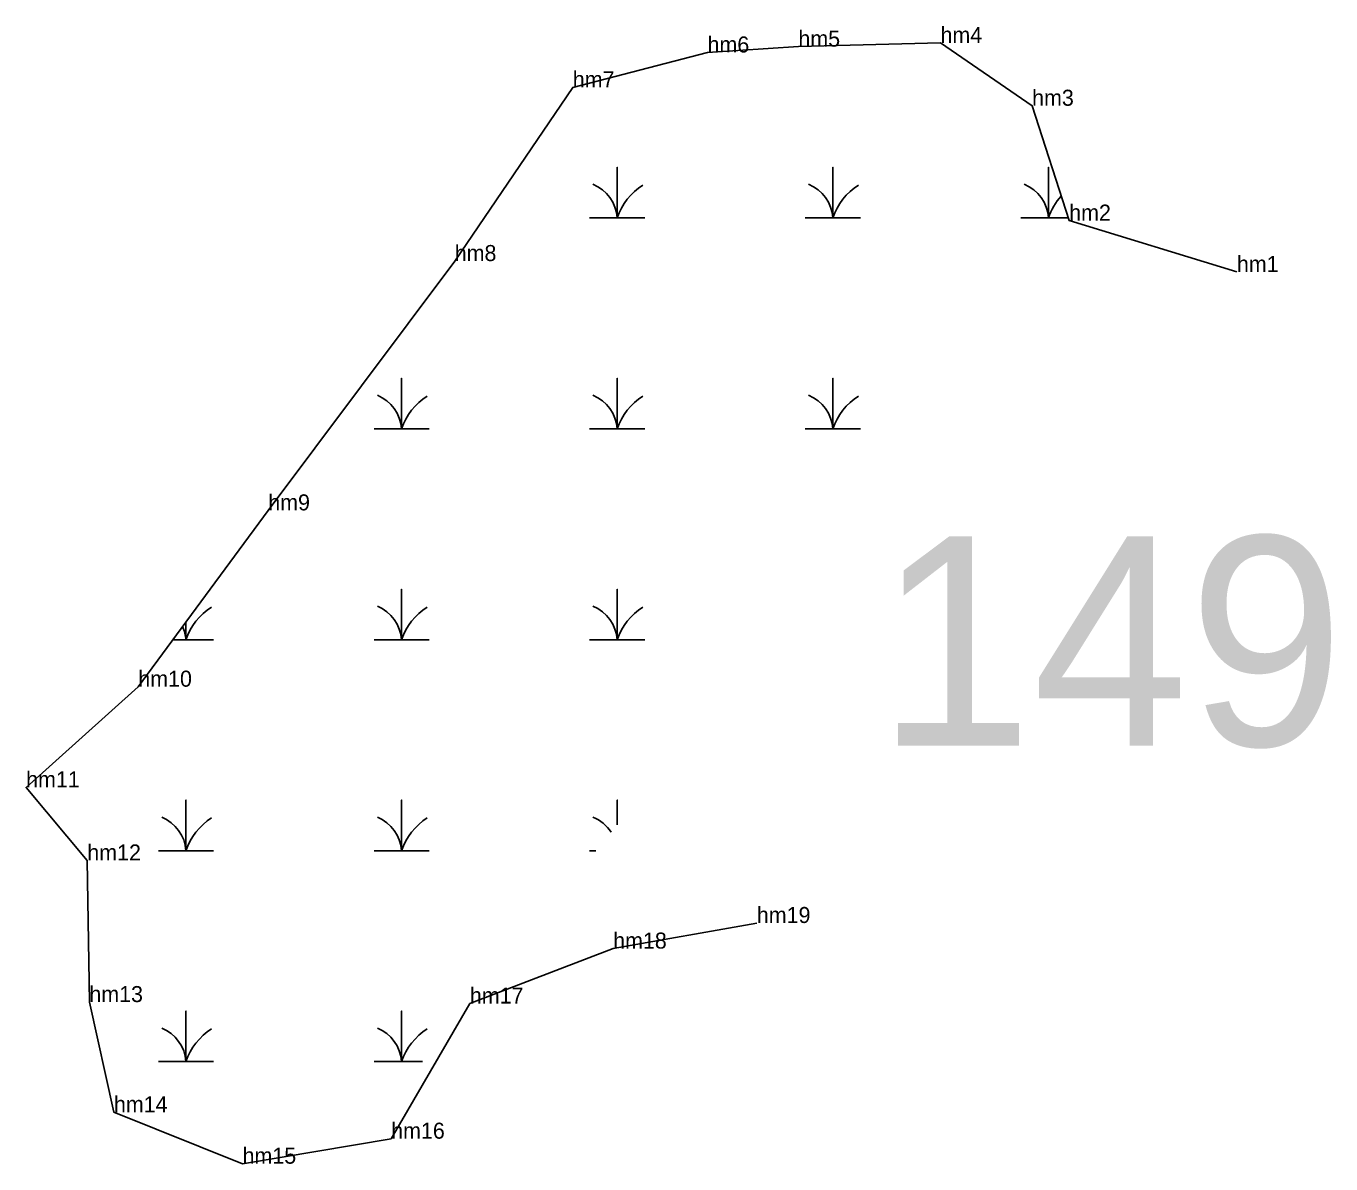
# Model space of a CAD drawing. Extents: x 2072529 to 2268796, y 436423 to 470406.
# Drawn here: x 2173124 to 2173530.9, y 447172.3 to 447527.2 of the extents above; entities that cross this region are included whole.
import ezdxf

# ---------------------------------------------------------------- set-up
doc = ezdxf.new("R2010")
doc.units = 0
for name, color, linetype in [('Default', 7, 'Continuous'), ('Exist Environmental Wetland Boundary', 7, 'Continuous'), ('Exist Environmental Wetland Boundary Cogo Comment', 7, 'Continuous'), ('Exist Hydro Swamp or Marsh', 7, 'Continuous'), ('Old_Level_20', 7, 'Continuous')]:
    doc.layers.add(name, color=color, linetype=linetype)

msp = doc.modelspace()

# ---------------------------------------------------------------- linework, layer by layer
at = {"layer": 'Exist Environmental Wetland Boundary'}
msp.add_lwpolyline([(2173501.56, 447450.54), (2173449.26, 447466.55), (2173437.7, 447502.38), (2173409.12, 447521.96), (2173364.81, 447520.82), (2173336.47, 447518.99), (2173294.45, 447508.11), (2173257.63, 447453.93), (2173199.48, 447376.16), (2173158.95, 447321.16), (2173123.96, 447289.75), (2173143.04, 447266.95), (2173143.68, 447222.78), (2173151.35, 447188.42), (2173191.46, 447172.37), (2173237.81, 447180.17), (2173262.35, 447222.32), (2173307.04, 447239.47), (2173351.85, 447247.45)], dxfattribs=at)
at = {"layer": 'Exist Hydro Swamp or Marsh'}
for points in [[(2173299.71, 447467.4), (2173308.31, 447467.4), (2173308.31, 447483.18), (2173308.31, 447467.4), (2173316.91, 447467.4)], [(2173366.96, 447467.4), (2173375.56, 447467.4), (2173375.56, 447483.18), (2173375.56, 447467.4), (2173384.16, 447467.4)], [(2173434.21, 447467.4), (2173442.81, 447467.4), (2173442.81, 447483.18), (2173442.81, 447467.4), (2173448.98, 447467.4)], [(2173232.46, 447401.6), (2173241.06, 447401.6), (2173241.06, 447417.38), (2173241.06, 447401.6), (2173249.66, 447401.6)], [(2173299.71, 447401.6), (2173308.31, 447401.6), (2173308.31, 447417.38), (2173308.31, 447401.6), (2173316.91, 447401.6)], [(2173366.96, 447401.6), (2173375.56, 447401.6), (2173375.56, 447417.38), (2173375.56, 447401.6), (2173384.16, 447401.6)], [(2173232.46, 447335.8), (2173241.06, 447335.8), (2173241.06, 447351.58), (2173241.06, 447335.8), (2173249.66, 447335.8)], [(2173299.71, 447335.8), (2173308.31, 447335.8), (2173308.31, 447351.58), (2173308.31, 447335.8), (2173316.91, 447335.8)], [(2173169.74, 447335.8), (2173173.81, 447335.8), (2173173.81, 447341.32)], [(2173173.81, 447341.32), (2173173.81, 447335.8), (2173182.41, 447335.8)], [(2173165.21, 447270), (2173173.81, 447270), (2173173.81, 447285.78), (2173173.81, 447270), (2173182.41, 447270)], [(2173232.46, 447270), (2173241.06, 447270), (2173241.06, 447285.78), (2173241.06, 447270), (2173249.66, 447270)], [(2173308.31, 447278.06), (2173308.31, 447285.78), (2173308.31, 447278.06)], [(2173299.71, 447270), (2173301.68, 447270)], [(2173165.21, 447204.2), (2173173.81, 447204.2), (2173173.81, 447219.98), (2173173.81, 447204.2), (2173182.41, 447204.2)], [(2173232.46, 447204.2), (2173241.06, 447204.2), (2173241.06, 447219.98), (2173241.06, 447204.2), (2173247.54, 447204.2)]]:
    msp.add_lwpolyline(points, dxfattribs=at)
for centre, radius, start, end in [((2173296.05, 447466.51), 12.3, 4.1403, 67.535), ((2173326.55, 447461.34), 19.22, 122.1274, 161.6222), ((2173363.3, 447466.51), 12.3, 4.1403, 67.535), ((2173393.8, 447461.34), 19.22, 122.1274, 161.6222), ((2173430.55, 447466.51), 12.3, 4.1403, 67.535), ((2173461.05, 447461.34), 19.22, 137.9393, 161.6222), ((2173228.8, 447400.71), 12.3, 4.1403, 67.535), ((2173259.3, 447395.54), 19.22, 122.1274, 161.6222), ((2173296.05, 447400.71), 12.3, 4.1403, 67.535), ((2173326.55, 447395.54), 19.22, 122.1274, 161.6222), ((2173363.3, 447400.71), 12.3, 4.1403, 67.535), ((2173393.8, 447395.54), 19.22, 122.1274, 161.6222), ((2173192.05, 447329.74), 19.22, 122.1274, 161.6222), ((2173228.8, 447334.91), 12.3, 4.1403, 67.535), ((2173259.3, 447329.74), 19.22, 122.1274, 161.6222), ((2173296.05, 447334.91), 12.3, 4.1403, 67.535), ((2173326.55, 447329.74), 19.22, 122.1274, 161.6222), ((2173161.55, 447334.91), 12.3, 4.1403, 24.0201), ((2173161.55, 447269.11), 12.3, 4.1403, 67.535), ((2173192.05, 447263.94), 19.22, 122.1274, 161.6222), ((2173228.8, 447269.11), 12.3, 4.1403, 67.535), ((2173259.3, 447263.94), 19.22, 122.1274, 161.6222), ((2173296.05, 447269.11), 12.3, 32.5999, 67.535), ((2173161.55, 447203.31), 12.3, 4.1403, 67.535), ((2173192.05, 447198.14), 19.22, 122.1274, 161.6222), ((2173228.8, 447203.31), 12.3, 4.1403, 67.535), ((2173259.3, 447198.14), 19.22, 122.1274, 161.6222)]:
    msp.add_arc(centre, radius, start, end, dxfattribs=at)
at = {"layer": 'Old_Level_20'}
for p, q in [((2173409.12, 447521.96), (2173409.12, 447521.96)), ((2173336.47, 447518.99), (2173336.47, 447518.99)), ((2173364.81, 447520.82), (2173364.81, 447520.82)), ((2173294.45, 447508.11), (2173294.45, 447508.11)), ((2173437.7, 447502.38), (2173437.7, 447502.38)), ((2173449.26, 447466.55), (2173449.26, 447466.55)), ((2173257.63, 447453.93), (2173257.63, 447453.93)), ((2173501.56, 447450.54), (2173501.56, 447450.54)), ((2173199.48, 447376.16), (2173199.48, 447376.16)), ((2173158.95, 447321.16), (2173158.95, 447321.16)), ((2173123.96, 447289.75), (2173123.96, 447289.75)), ((2173143.04, 447266.95), (2173143.04, 447266.95)), ((2173351.85, 447247.45), (2173351.85, 447247.45)), ((2173307.04, 447239.47), (2173307.04, 447239.47)), ((2173143.68, 447222.78), (2173143.68, 447222.78)), ((2173262.35, 447222.32), (2173262.35, 447222.32)), ((2173151.35, 447188.42), (2173151.35, 447188.42)), ((2173237.81, 447180.17), (2173237.81, 447180.17)), ((2173191.46, 447172.37), (2173191.46, 447172.37))]:
    msp.add_line(p, q, dxfattribs=at)

# ---------------------------------------------------------------- texts
at = {"layer": 'Default'}
msp.add_text('149', height=65.34, dxfattribs=at).set_placement((2173389.24, 447302.72))
at = {"layer": 'Exist Environmental Wetland Boundary Cogo Comment'}
for s, p in [('hm5', (2173364.81, 447520.82)), ('hm4', (2173409.12, 447521.96)), ('hm6', (2173336.47, 447518.99)), ('hm7', (2173294.45, 447508.11)), ('hm3', (2173437.7, 447502.38)), ('hm2', (2173449.26, 447466.55)), ('hm8', (2173257.63, 447453.93)), ('hm1', (2173501.56, 447450.54)), ('hm9', (2173199.48, 447376.16)), ('hm10', (2173158.95, 447321.16)), ('hm11', (2173123.96, 447289.75)), ('hm12', (2173143.04, 447266.95)), ('hm19', (2173351.85, 447247.45)), ('hm18', (2173307.04, 447239.47)), ('hm13', (2173143.68, 447222.78)), ('hm17', (2173262.35, 447222.32)), ('hm14', (2173151.35, 447188.42)), ('hm16', (2173237.81, 447180.17)), ('hm15', (2173191.46, 447172.37))]:
    msp.add_text(s, height=5, dxfattribs=at).set_placement(p)

doc.saveas('drawing.dxf')
